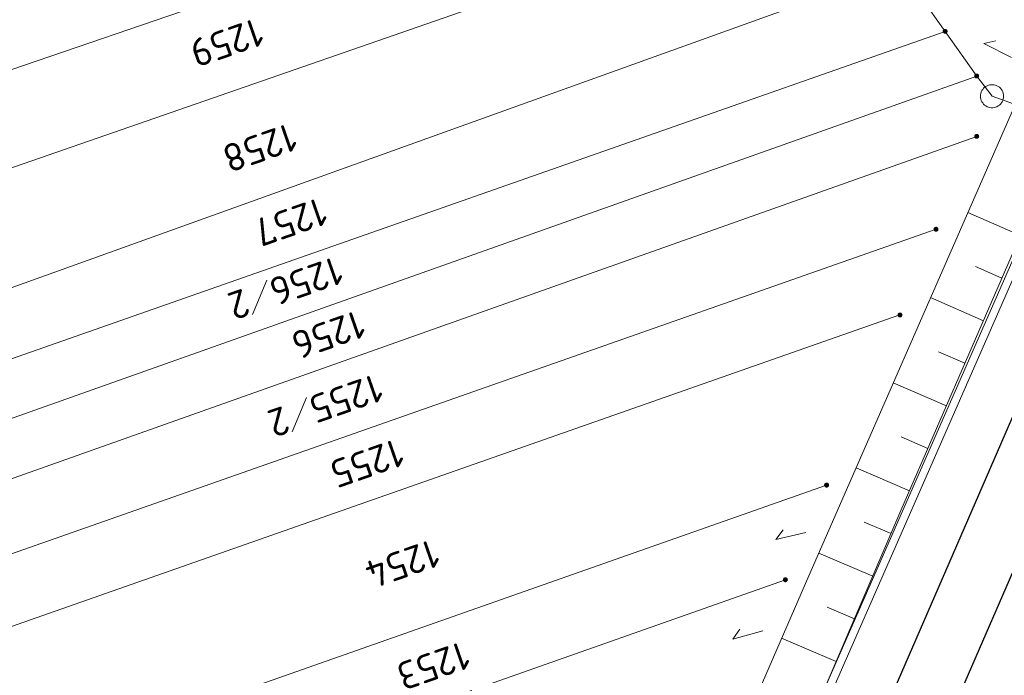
# Model space of a CAD drawing. Header units: metres. Extents: x 3425540 to 3446143, y 5432760 to 5444637.
# Tile 483 of 656: x 3436801 to 3436865, y 5443573 to 5443616. Entities that reach past the tile are written whole.
import ezdxf
from ezdxf.enums import TextEntityAlignment as Align

# ---------------------------------------------------------------- set-up
doc = ezdxf.new("R2010")
doc.units = ezdxf.units.M
for name, color, linetype, lineweight in [('B_Bestand', 9, 'Continuous', 18), ('B_Böschung', 9, 'Continuous', 18), ('B_Flurgrenzen', 9, 'Continuous', 18), ('B_Gleisachse', 9, 'Continuous', 25), ('Bestand Kabeltröge', 9, 'Continuous', 18)]:
    doc.layers.add(name, color=color, linetype=linetype, lineweight=lineweight)
doc.styles.get("Standard").update_dxf_attribs({"font": 'isocpeur.ttf'})

msp = doc.modelspace()

# ---------------------------------------------------------------- linework, layer by layer
at = {"layer": 'B_Bestand'}
msp.add_lwpolyline([(3436864.292, 5443610.746), (3436877.045, 5443606.161), (3436884.523, 5443604.893)], dxfattribs=at)
at = {"layer": 'B_Böschung'}
for p, q in [((3436866.131, 5443601.741), (3436862.721, 5443603.225)), ((3436864.934, 5443598.99), (3436863.226, 5443599.733)), ((3436863.737, 5443596.239), (3436860.315, 5443597.728)), ((3436862.541, 5443593.488), (3436860.826, 5443594.234)), ((3436861.344, 5443590.737), (3436857.908, 5443592.232)), ((3436860.147, 5443587.987), (3436858.426, 5443588.735)), ((3436858.95, 5443585.236), (3436855.502, 5443586.736)), ((3436857.762, 5443582.481), (3436856.027, 5443583.226)), ((3436856.579, 5443579.724), (3436853.088, 5443581.222)), ((3436855.397, 5443576.967), (3436853.642, 5443577.718)), ((3436854.214, 5443574.209), (3436850.693, 5443575.719))]:
    msp.add_line(p, q, dxfattribs=at)
for points in [[(3436931.684, 5443762.966), (3436928.736, 5443756.646), (3436925.125, 5443750.009), (3436902.3, 5443695.275), (3436896.437, 5443680.455), (3436891.084, 5443668.232), (3436884.05, 5443652.012), (3436873.885, 5443628.512), (3436868.103, 5443615.518), (3436852.44, 5443579.741), (3436830.428, 5443529.058), (3436813.795, 5443490.716), (3436797.724, 5443453.659), (3436793.428, 5443443.993), (3436794.196, 5443441.892), (3436795.595, 5443439.787)], [(3436935.672, 5443761.24), (3436927.702, 5443743.389), (3436918.57, 5443722.13), (3436905.251, 5443691.549), (3436885.545, 5443646.397), (3436869.929, 5443610.473), (3436858.403, 5443583.977), (3436844.087, 5443550.595), (3436830.71, 5443519.758), (3436813.203, 5443480.002), (3436795.595, 5443439.787)]]:
    msp.add_lwpolyline(points, dxfattribs=at)
at = {"layer": 'B_Flurgrenzen'}
for p, q in [((3436794.309, 5443610.215), (3436853.991, 5443630.609)), ((3436855.161, 5443624.937), (3436790.442, 5443602.481)), ((3436786.265, 5443593.122), (3436858.37, 5443619.02)), ((3436861.258, 5443614.937), (3436858.37, 5443619.02)), ((3436861.258, 5443614.937), (3436783.79, 5443587.786)), ((3436863.299, 5443612.048), (3436861.258, 5443614.937)), ((3436782.862, 5443583.532), (3436863.299, 5443612.048)), ((3436864.292, 5443610.746), (3436863.299, 5443612.048)), ((3436780.647, 5443578.849), (3436863.303, 5443608.149)), ((3436778.496, 5443573.323), (3436860.672, 5443602.148)), ((3436817.41, 5443598.868), (3436816.488, 5443596.643)), ((3436776.261, 5443567.839), (3436858.341, 5443596.608)), ((3436819.983, 5443591.278), (3436819.061, 5443589.052)), ((3436771.888, 5443556.901), (3436853.597, 5443585.614)), ((3436769.231, 5443550.742), (3436850.936, 5443579.497))]:
    msp.add_line(p, q, dxfattribs=at)
for points in [[(3436861.383, 5443614.937), (3436861.382, 5443614.953), (3436861.379, 5443614.968), (3436861.374, 5443614.983), (3436861.367, 5443614.997), (3436861.359, 5443615.011), (3436861.35, 5443615.023), (3436861.338, 5443615.033), (3436861.325, 5443615.042), (3436861.311, 5443615.05), (3436861.296, 5443615.056), (3436861.282, 5443615.06), (3436861.266, 5443615.062), (3436861.25, 5443615.062), (3436861.234, 5443615.06), (3436861.22, 5443615.056), (3436861.205, 5443615.05), (3436861.191, 5443615.042), (3436861.178, 5443615.033), (3436861.166, 5443615.023), (3436861.157, 5443615.011), (3436861.149, 5443614.997), (3436861.142, 5443614.983), (3436861.137, 5443614.968), (3436861.134, 5443614.953), (3436861.133, 5443614.937), (3436861.134, 5443614.921), (3436861.137, 5443614.906), (3436861.142, 5443614.891), (3436861.149, 5443614.877), (3436861.157, 5443614.863), (3436861.166, 5443614.851), (3436861.178, 5443614.841), (3436861.191, 5443614.832), (3436861.205, 5443614.824), (3436861.22, 5443614.818), (3436861.234, 5443614.814), (3436861.25, 5443614.812), (3436861.266, 5443614.812), (3436861.282, 5443614.814), (3436861.296, 5443614.818), (3436861.311, 5443614.824), (3436861.325, 5443614.832), (3436861.338, 5443614.841), (3436861.35, 5443614.851), (3436861.359, 5443614.863), (3436861.367, 5443614.877), (3436861.374, 5443614.891), (3436861.379, 5443614.906), (3436861.382, 5443614.921), (3436861.383, 5443614.937)], [(3436861.358, 5443614.937), (3436861.357, 5443614.951), (3436861.354, 5443614.965), (3436861.35, 5443614.977), (3436861.344, 5443614.99), (3436861.335, 5443615.002), (3436861.325, 5443615.012), (3436861.314, 5443615.021), (3436861.302, 5443615.028), (3436861.289, 5443615.032), (3436861.276, 5443615.035), (3436861.262, 5443615.037), (3436861.247, 5443615.036), (3436861.233, 5443615.034), (3436861.221, 5443615.031), (3436861.208, 5443615.024), (3436861.196, 5443615.016), (3436861.186, 5443615.007), (3436861.176, 5443614.996), (3436861.169, 5443614.984), (3436861.164, 5443614.971), (3436861.16, 5443614.958), (3436861.158, 5443614.944), (3436861.158, 5443614.93), (3436861.16, 5443614.916), (3436861.164, 5443614.903), (3436861.169, 5443614.89), (3436861.176, 5443614.878), (3436861.186, 5443614.867), (3436861.196, 5443614.858), (3436861.208, 5443614.85), (3436861.221, 5443614.843), (3436861.233, 5443614.84), (3436861.247, 5443614.838), (3436861.262, 5443614.837), (3436861.276, 5443614.839), (3436861.289, 5443614.842), (3436861.302, 5443614.846), (3436861.314, 5443614.853), (3436861.325, 5443614.862), (3436861.335, 5443614.872), (3436861.344, 5443614.884), (3436861.35, 5443614.897), (3436861.354, 5443614.909), (3436861.357, 5443614.923), (3436861.358, 5443614.937)], [(3436861.334, 5443614.937), (3436861.333, 5443614.949), (3436861.33, 5443614.961), (3436861.325, 5443614.972), (3436861.319, 5443614.982), (3436861.31, 5443614.992), (3436861.301, 5443614.999), (3436861.29, 5443615.006), (3436861.279, 5443615.01), (3436861.267, 5443615.012), (3436861.255, 5443615.013), (3436861.243, 5443615.011), (3436861.231, 5443615.008), (3436861.221, 5443615.003), (3436861.21, 5443614.996), (3436861.201, 5443614.987), (3436861.194, 5443614.977), (3436861.188, 5443614.967), (3436861.184, 5443614.955), (3436861.182, 5443614.943), (3436861.182, 5443614.931), (3436861.184, 5443614.919), (3436861.188, 5443614.907), (3436861.194, 5443614.897), (3436861.201, 5443614.887), (3436861.21, 5443614.878), (3436861.22, 5443614.871), (3436861.231, 5443614.866), (3436861.243, 5443614.863), (3436861.255, 5443614.861), (3436861.267, 5443614.862), (3436861.279, 5443614.864), (3436861.29, 5443614.868), (3436861.301, 5443614.875), (3436861.31, 5443614.882), (3436861.319, 5443614.892), (3436861.325, 5443614.902), (3436861.33, 5443614.913), (3436861.333, 5443614.925), (3436861.334, 5443614.937)], [(3436861.309, 5443614.937), (3436861.308, 5443614.947), (3436861.305, 5443614.957), (3436861.3, 5443614.966), (3436861.294, 5443614.973), (3436861.287, 5443614.979), (3436861.278, 5443614.984), (3436861.268, 5443614.987), (3436861.258, 5443614.988), (3436861.248, 5443614.987), (3436861.238, 5443614.984), (3436861.229, 5443614.979), (3436861.222, 5443614.973), (3436861.216, 5443614.966), (3436861.211, 5443614.957), (3436861.208, 5443614.947), (3436861.207, 5443614.937), (3436861.208, 5443614.927), (3436861.211, 5443614.917), (3436861.216, 5443614.908), (3436861.222, 5443614.901), (3436861.229, 5443614.895), (3436861.238, 5443614.89), (3436861.248, 5443614.887), (3436861.258, 5443614.886), (3436861.268, 5443614.887), (3436861.278, 5443614.89), (3436861.287, 5443614.895), (3436861.294, 5443614.901), (3436861.3, 5443614.908), (3436861.305, 5443614.917), (3436861.308, 5443614.927), (3436861.309, 5443614.937)], [(3436861.285, 5443614.937), (3436861.284, 5443614.944), (3436861.281, 5443614.951), (3436861.276, 5443614.957), (3436861.27, 5443614.961), (3436861.263, 5443614.963), (3436861.256, 5443614.964), (3436861.249, 5443614.962), (3436861.242, 5443614.959), (3436861.237, 5443614.954), (3436861.233, 5443614.948), (3436861.231, 5443614.941), (3436861.231, 5443614.933), (3436861.233, 5443614.926), (3436861.237, 5443614.92), (3436861.242, 5443614.915), (3436861.249, 5443614.912), (3436861.256, 5443614.91), (3436861.263, 5443614.911), (3436861.27, 5443614.913), (3436861.276, 5443614.917), (3436861.281, 5443614.923), (3436861.284, 5443614.93), (3436861.285, 5443614.937)], [(3436865.548, 5443613.239), (3436863.767, 5443614.145), (3436864.528, 5443614.323)], [(3436863.424, 5443612.048), (3436863.423, 5443612.064), (3436863.42, 5443612.079), (3436863.415, 5443612.094), (3436863.408, 5443612.108), (3436863.4, 5443612.122), (3436863.391, 5443612.134), (3436863.379, 5443612.144), (3436863.366, 5443612.153), (3436863.352, 5443612.161), (3436863.337, 5443612.167), (3436863.323, 5443612.171), (3436863.307, 5443612.173), (3436863.291, 5443612.173), (3436863.275, 5443612.171), (3436863.261, 5443612.167), (3436863.246, 5443612.161), (3436863.232, 5443612.153), (3436863.219, 5443612.144), (3436863.207, 5443612.134), (3436863.198, 5443612.122), (3436863.19, 5443612.108), (3436863.183, 5443612.094), (3436863.178, 5443612.079), (3436863.175, 5443612.064), (3436863.174, 5443612.048), (3436863.175, 5443612.032), (3436863.178, 5443612.017), (3436863.183, 5443612.002), (3436863.19, 5443611.988), (3436863.198, 5443611.974), (3436863.207, 5443611.962), (3436863.219, 5443611.952), (3436863.232, 5443611.943), (3436863.246, 5443611.935), (3436863.261, 5443611.929), (3436863.275, 5443611.925), (3436863.291, 5443611.923), (3436863.307, 5443611.923), (3436863.323, 5443611.925), (3436863.337, 5443611.929), (3436863.352, 5443611.935), (3436863.366, 5443611.943), (3436863.379, 5443611.952), (3436863.391, 5443611.962), (3436863.4, 5443611.974), (3436863.408, 5443611.988), (3436863.415, 5443612.002), (3436863.42, 5443612.017), (3436863.423, 5443612.032), (3436863.424, 5443612.048)], [(3436863.399, 5443612.048), (3436863.398, 5443612.062), (3436863.395, 5443612.076), (3436863.391, 5443612.088), (3436863.385, 5443612.101), (3436863.376, 5443612.113), (3436863.366, 5443612.123), (3436863.355, 5443612.132), (3436863.343, 5443612.139), (3436863.33, 5443612.143), (3436863.317, 5443612.146), (3436863.303, 5443612.148), (3436863.288, 5443612.147), (3436863.274, 5443612.145), (3436863.262, 5443612.142), (3436863.249, 5443612.135), (3436863.237, 5443612.127), (3436863.227, 5443612.118), (3436863.217, 5443612.107), (3436863.21, 5443612.095), (3436863.205, 5443612.082), (3436863.201, 5443612.069), (3436863.199, 5443612.055), (3436863.199, 5443612.041), (3436863.201, 5443612.027), (3436863.205, 5443612.014), (3436863.21, 5443612.001), (3436863.217, 5443611.989), (3436863.227, 5443611.978), (3436863.237, 5443611.969), (3436863.249, 5443611.961), (3436863.262, 5443611.954), (3436863.274, 5443611.951), (3436863.288, 5443611.949), (3436863.303, 5443611.948), (3436863.317, 5443611.95), (3436863.33, 5443611.953), (3436863.343, 5443611.957), (3436863.355, 5443611.964), (3436863.366, 5443611.973), (3436863.376, 5443611.983), (3436863.385, 5443611.995), (3436863.391, 5443612.008), (3436863.395, 5443612.02), (3436863.398, 5443612.034), (3436863.399, 5443612.048)], [(3436863.375, 5443612.048), (3436863.374, 5443612.06), (3436863.371, 5443612.072), (3436863.366, 5443612.083), (3436863.36, 5443612.093), (3436863.351, 5443612.103), (3436863.342, 5443612.11), (3436863.331, 5443612.117), (3436863.32, 5443612.121), (3436863.308, 5443612.123), (3436863.296, 5443612.124), (3436863.284, 5443612.122), (3436863.272, 5443612.119), (3436863.262, 5443612.114), (3436863.251, 5443612.107), (3436863.242, 5443612.098), (3436863.235, 5443612.088), (3436863.229, 5443612.078), (3436863.225, 5443612.066), (3436863.223, 5443612.054), (3436863.223, 5443612.042), (3436863.225, 5443612.03), (3436863.229, 5443612.018), (3436863.235, 5443612.008), (3436863.242, 5443611.998), (3436863.251, 5443611.989), (3436863.261, 5443611.982), (3436863.272, 5443611.977), (3436863.284, 5443611.974), (3436863.296, 5443611.972), (3436863.308, 5443611.973), (3436863.32, 5443611.975), (3436863.331, 5443611.979), (3436863.342, 5443611.986), (3436863.351, 5443611.993), (3436863.36, 5443612.003), (3436863.366, 5443612.013), (3436863.371, 5443612.024), (3436863.374, 5443612.036), (3436863.375, 5443612.048)], [(3436863.35, 5443612.048), (3436863.349, 5443612.058), (3436863.346, 5443612.068), (3436863.341, 5443612.077), (3436863.335, 5443612.084), (3436863.328, 5443612.09), (3436863.319, 5443612.095), (3436863.309, 5443612.098), (3436863.299, 5443612.099), (3436863.289, 5443612.098), (3436863.279, 5443612.095), (3436863.27, 5443612.09), (3436863.263, 5443612.084), (3436863.257, 5443612.077), (3436863.252, 5443612.068), (3436863.249, 5443612.058), (3436863.248, 5443612.048), (3436863.249, 5443612.038), (3436863.252, 5443612.028), (3436863.257, 5443612.019), (3436863.263, 5443612.012), (3436863.27, 5443612.006), (3436863.279, 5443612.001), (3436863.289, 5443611.998), (3436863.299, 5443611.997), (3436863.309, 5443611.998), (3436863.319, 5443612.001), (3436863.328, 5443612.006), (3436863.335, 5443612.012), (3436863.341, 5443612.019), (3436863.346, 5443612.028), (3436863.349, 5443612.038), (3436863.35, 5443612.048)], [(3436863.326, 5443612.048), (3436863.325, 5443612.055), (3436863.322, 5443612.062), (3436863.317, 5443612.068), (3436863.311, 5443612.072), (3436863.304, 5443612.074), (3436863.297, 5443612.075), (3436863.29, 5443612.073), (3436863.283, 5443612.07), (3436863.278, 5443612.065), (3436863.274, 5443612.059), (3436863.272, 5443612.052), (3436863.272, 5443612.044), (3436863.274, 5443612.037), (3436863.278, 5443612.031), (3436863.283, 5443612.026), (3436863.29, 5443612.023), (3436863.297, 5443612.021), (3436863.304, 5443612.022), (3436863.311, 5443612.024), (3436863.317, 5443612.028), (3436863.322, 5443612.034), (3436863.325, 5443612.041), (3436863.326, 5443612.048)], [(3436865.042, 5443610.746), (3436865.036, 5443610.84), (3436865.018, 5443610.929), (3436864.989, 5443611.024), (3436864.948, 5443611.106), (3436864.894, 5443611.183), (3436864.835, 5443611.26), (3436864.77, 5443611.325), (3436864.694, 5443611.378), (3436864.611, 5443611.425), (3436864.522, 5443611.455), (3436864.434, 5443611.478), (3436864.339, 5443611.49), (3436864.245, 5443611.49), (3436864.15, 5443611.478), (3436864.062, 5443611.455), (3436863.973, 5443611.425), (3436863.89, 5443611.378), (3436863.814, 5443611.325), (3436863.749, 5443611.26), (3436863.69, 5443611.183), (3436863.636, 5443611.106), (3436863.595, 5443611.024), (3436863.566, 5443610.929), (3436863.548, 5443610.84), (3436863.542, 5443610.746), (3436863.548, 5443610.652), (3436863.566, 5443610.563), (3436863.595, 5443610.468), (3436863.636, 5443610.386), (3436863.69, 5443610.309), (3436863.749, 5443610.232), (3436863.814, 5443610.167), (3436863.89, 5443610.114), (3436863.973, 5443610.067), (3436864.062, 5443610.037), (3436864.15, 5443610.014), (3436864.245, 5443610.002), (3436864.339, 5443610.002), (3436864.434, 5443610.014), (3436864.522, 5443610.037), (3436864.611, 5443610.067), (3436864.694, 5443610.114), (3436864.77, 5443610.167), (3436864.835, 5443610.232), (3436864.894, 5443610.309), (3436864.948, 5443610.386), (3436864.989, 5443610.468), (3436865.018, 5443610.563), (3436865.036, 5443610.652), (3436865.042, 5443610.746)], [(3436863.428, 5443608.149), (3436863.427, 5443608.165), (3436863.424, 5443608.18), (3436863.419, 5443608.195), (3436863.412, 5443608.209), (3436863.404, 5443608.223), (3436863.395, 5443608.235), (3436863.383, 5443608.245), (3436863.37, 5443608.254), (3436863.356, 5443608.262), (3436863.341, 5443608.268), (3436863.327, 5443608.272), (3436863.311, 5443608.274), (3436863.295, 5443608.274), (3436863.279, 5443608.272), (3436863.265, 5443608.268), (3436863.25, 5443608.262), (3436863.236, 5443608.254), (3436863.223, 5443608.245), (3436863.211, 5443608.235), (3436863.202, 5443608.223), (3436863.194, 5443608.209), (3436863.187, 5443608.195), (3436863.182, 5443608.18), (3436863.179, 5443608.165), (3436863.178, 5443608.149), (3436863.179, 5443608.133), (3436863.182, 5443608.118), (3436863.187, 5443608.103), (3436863.194, 5443608.089), (3436863.202, 5443608.075), (3436863.211, 5443608.063), (3436863.223, 5443608.053), (3436863.236, 5443608.044), (3436863.25, 5443608.036), (3436863.265, 5443608.03), (3436863.279, 5443608.026), (3436863.295, 5443608.024), (3436863.311, 5443608.024), (3436863.327, 5443608.026), (3436863.341, 5443608.03), (3436863.356, 5443608.036), (3436863.37, 5443608.044), (3436863.383, 5443608.053), (3436863.395, 5443608.063), (3436863.404, 5443608.075), (3436863.412, 5443608.089), (3436863.419, 5443608.103), (3436863.424, 5443608.118), (3436863.427, 5443608.133), (3436863.428, 5443608.149)], [(3436863.403, 5443608.149), (3436863.402, 5443608.163), (3436863.399, 5443608.177), (3436863.395, 5443608.189), (3436863.389, 5443608.202), (3436863.38, 5443608.214), (3436863.37, 5443608.224), (3436863.359, 5443608.233), (3436863.347, 5443608.24), (3436863.334, 5443608.244), (3436863.321, 5443608.247), (3436863.307, 5443608.249), (3436863.292, 5443608.248), (3436863.278, 5443608.246), (3436863.266, 5443608.243), (3436863.253, 5443608.236), (3436863.241, 5443608.228), (3436863.231, 5443608.219), (3436863.221, 5443608.208), (3436863.214, 5443608.196), (3436863.209, 5443608.183), (3436863.205, 5443608.17), (3436863.203, 5443608.156), (3436863.203, 5443608.142), (3436863.205, 5443608.128), (3436863.209, 5443608.115), (3436863.214, 5443608.102), (3436863.221, 5443608.09), (3436863.231, 5443608.079), (3436863.241, 5443608.07), (3436863.253, 5443608.062), (3436863.266, 5443608.055), (3436863.278, 5443608.052), (3436863.292, 5443608.05), (3436863.307, 5443608.049), (3436863.321, 5443608.051), (3436863.334, 5443608.054), (3436863.347, 5443608.058), (3436863.359, 5443608.065), (3436863.37, 5443608.074), (3436863.38, 5443608.084), (3436863.389, 5443608.096), (3436863.395, 5443608.109), (3436863.399, 5443608.121), (3436863.402, 5443608.135), (3436863.403, 5443608.149)], [(3436863.379, 5443608.149), (3436863.378, 5443608.161), (3436863.375, 5443608.173), (3436863.37, 5443608.184), (3436863.364, 5443608.194), (3436863.355, 5443608.204), (3436863.346, 5443608.211), (3436863.335, 5443608.218), (3436863.324, 5443608.222), (3436863.312, 5443608.224), (3436863.3, 5443608.225), (3436863.288, 5443608.223), (3436863.276, 5443608.22), (3436863.266, 5443608.215), (3436863.255, 5443608.208), (3436863.246, 5443608.199), (3436863.239, 5443608.189), (3436863.233, 5443608.179), (3436863.229, 5443608.167), (3436863.227, 5443608.155), (3436863.227, 5443608.143), (3436863.229, 5443608.131), (3436863.233, 5443608.119), (3436863.239, 5443608.109), (3436863.246, 5443608.099), (3436863.255, 5443608.09), (3436863.265, 5443608.083), (3436863.276, 5443608.078), (3436863.288, 5443608.075), (3436863.3, 5443608.073), (3436863.312, 5443608.074), (3436863.324, 5443608.076), (3436863.335, 5443608.08), (3436863.346, 5443608.087), (3436863.355, 5443608.094), (3436863.364, 5443608.104), (3436863.37, 5443608.114), (3436863.375, 5443608.125), (3436863.378, 5443608.137), (3436863.379, 5443608.149)], [(3436863.354, 5443608.149), (3436863.353, 5443608.159), (3436863.35, 5443608.169), (3436863.345, 5443608.178), (3436863.339, 5443608.185), (3436863.332, 5443608.191), (3436863.323, 5443608.196), (3436863.313, 5443608.199), (3436863.303, 5443608.2), (3436863.293, 5443608.199), (3436863.283, 5443608.196), (3436863.274, 5443608.191), (3436863.267, 5443608.185), (3436863.261, 5443608.178), (3436863.256, 5443608.169), (3436863.253, 5443608.159), (3436863.252, 5443608.149), (3436863.253, 5443608.139), (3436863.256, 5443608.129), (3436863.261, 5443608.12), (3436863.267, 5443608.113), (3436863.274, 5443608.107), (3436863.283, 5443608.102), (3436863.293, 5443608.099), (3436863.303, 5443608.098), (3436863.313, 5443608.099), (3436863.323, 5443608.102), (3436863.332, 5443608.107), (3436863.339, 5443608.113), (3436863.345, 5443608.12), (3436863.35, 5443608.129), (3436863.353, 5443608.139), (3436863.354, 5443608.149)], [(3436863.33, 5443608.149), (3436863.329, 5443608.156), (3436863.326, 5443608.163), (3436863.321, 5443608.169), (3436863.315, 5443608.173), (3436863.308, 5443608.175), (3436863.301, 5443608.176), (3436863.294, 5443608.174), (3436863.287, 5443608.171), (3436863.282, 5443608.166), (3436863.278, 5443608.16), (3436863.276, 5443608.153), (3436863.276, 5443608.145), (3436863.278, 5443608.138), (3436863.282, 5443608.132), (3436863.287, 5443608.127), (3436863.294, 5443608.124), (3436863.301, 5443608.122), (3436863.308, 5443608.123), (3436863.315, 5443608.125), (3436863.321, 5443608.129), (3436863.326, 5443608.135), (3436863.329, 5443608.142), (3436863.33, 5443608.149)], [(3436860.797, 5443602.148), (3436860.796, 5443602.164), (3436860.793, 5443602.179), (3436860.788, 5443602.194), (3436860.781, 5443602.208), (3436860.773, 5443602.222), (3436860.764, 5443602.234), (3436860.752, 5443602.244), (3436860.739, 5443602.253), (3436860.725, 5443602.261), (3436860.71, 5443602.267), (3436860.696, 5443602.271), (3436860.68, 5443602.273), (3436860.664, 5443602.273), (3436860.648, 5443602.271), (3436860.634, 5443602.267), (3436860.619, 5443602.261), (3436860.605, 5443602.253), (3436860.592, 5443602.244), (3436860.58, 5443602.234), (3436860.571, 5443602.222), (3436860.563, 5443602.208), (3436860.556, 5443602.194), (3436860.551, 5443602.179), (3436860.548, 5443602.164), (3436860.547, 5443602.148), (3436860.548, 5443602.132), (3436860.551, 5443602.117), (3436860.556, 5443602.102), (3436860.563, 5443602.088), (3436860.571, 5443602.074), (3436860.58, 5443602.062), (3436860.592, 5443602.052), (3436860.605, 5443602.043), (3436860.619, 5443602.035), (3436860.634, 5443602.029), (3436860.648, 5443602.025), (3436860.664, 5443602.023), (3436860.68, 5443602.023), (3436860.696, 5443602.025), (3436860.71, 5443602.029), (3436860.725, 5443602.035), (3436860.739, 5443602.043), (3436860.752, 5443602.052), (3436860.764, 5443602.062), (3436860.773, 5443602.074), (3436860.781, 5443602.088), (3436860.788, 5443602.102), (3436860.793, 5443602.117), (3436860.796, 5443602.132), (3436860.797, 5443602.148)], [(3436860.772, 5443602.148), (3436860.771, 5443602.162), (3436860.768, 5443602.176), (3436860.764, 5443602.188), (3436860.758, 5443602.201), (3436860.749, 5443602.213), (3436860.739, 5443602.223), (3436860.728, 5443602.232), (3436860.716, 5443602.239), (3436860.703, 5443602.243), (3436860.69, 5443602.246), (3436860.676, 5443602.248), (3436860.661, 5443602.247), (3436860.647, 5443602.245), (3436860.635, 5443602.242), (3436860.622, 5443602.235), (3436860.61, 5443602.227), (3436860.6, 5443602.218), (3436860.59, 5443602.207), (3436860.583, 5443602.195), (3436860.578, 5443602.182), (3436860.574, 5443602.169), (3436860.572, 5443602.155), (3436860.572, 5443602.141), (3436860.574, 5443602.127), (3436860.578, 5443602.114), (3436860.583, 5443602.101), (3436860.59, 5443602.089), (3436860.6, 5443602.078), (3436860.61, 5443602.069), (3436860.622, 5443602.061), (3436860.635, 5443602.054), (3436860.647, 5443602.051), (3436860.661, 5443602.049), (3436860.676, 5443602.048), (3436860.69, 5443602.05), (3436860.703, 5443602.053), (3436860.716, 5443602.057), (3436860.728, 5443602.064), (3436860.739, 5443602.073), (3436860.749, 5443602.083), (3436860.758, 5443602.095), (3436860.764, 5443602.108), (3436860.768, 5443602.12), (3436860.771, 5443602.134), (3436860.772, 5443602.148)], [(3436860.748, 5443602.148), (3436860.747, 5443602.16), (3436860.744, 5443602.172), (3436860.739, 5443602.183), (3436860.733, 5443602.193), (3436860.724, 5443602.203), (3436860.715, 5443602.21), (3436860.704, 5443602.217), (3436860.693, 5443602.221), (3436860.681, 5443602.223), (3436860.669, 5443602.224), (3436860.657, 5443602.222), (3436860.645, 5443602.219), (3436860.635, 5443602.214), (3436860.624, 5443602.207), (3436860.615, 5443602.198), (3436860.608, 5443602.188), (3436860.602, 5443602.178), (3436860.598, 5443602.166), (3436860.596, 5443602.154), (3436860.596, 5443602.142), (3436860.598, 5443602.13), (3436860.602, 5443602.118), (3436860.608, 5443602.108), (3436860.615, 5443602.098), (3436860.624, 5443602.089), (3436860.634, 5443602.082), (3436860.645, 5443602.077), (3436860.657, 5443602.074), (3436860.669, 5443602.072), (3436860.681, 5443602.073), (3436860.693, 5443602.075), (3436860.704, 5443602.079), (3436860.715, 5443602.086), (3436860.724, 5443602.093), (3436860.733, 5443602.103), (3436860.739, 5443602.113), (3436860.744, 5443602.124), (3436860.747, 5443602.136), (3436860.748, 5443602.148)], [(3436860.723, 5443602.148), (3436860.722, 5443602.158), (3436860.719, 5443602.168), (3436860.714, 5443602.177), (3436860.708, 5443602.184), (3436860.701, 5443602.19), (3436860.692, 5443602.195), (3436860.682, 5443602.198), (3436860.672, 5443602.199), (3436860.662, 5443602.198), (3436860.652, 5443602.195), (3436860.643, 5443602.19), (3436860.636, 5443602.184), (3436860.63, 5443602.177), (3436860.625, 5443602.168), (3436860.622, 5443602.158), (3436860.621, 5443602.148), (3436860.622, 5443602.138), (3436860.625, 5443602.128), (3436860.63, 5443602.119), (3436860.636, 5443602.112), (3436860.643, 5443602.106), (3436860.652, 5443602.101), (3436860.662, 5443602.098), (3436860.672, 5443602.097), (3436860.682, 5443602.098), (3436860.692, 5443602.101), (3436860.701, 5443602.106), (3436860.708, 5443602.112), (3436860.714, 5443602.119), (3436860.719, 5443602.128), (3436860.722, 5443602.138), (3436860.723, 5443602.148)], [(3436860.699, 5443602.148), (3436860.698, 5443602.155), (3436860.695, 5443602.162), (3436860.69, 5443602.168), (3436860.684, 5443602.172), (3436860.677, 5443602.174), (3436860.67, 5443602.175), (3436860.663, 5443602.173), (3436860.656, 5443602.17), (3436860.651, 5443602.165), (3436860.647, 5443602.159), (3436860.645, 5443602.152), (3436860.645, 5443602.144), (3436860.647, 5443602.137), (3436860.651, 5443602.131), (3436860.656, 5443602.126), (3436860.663, 5443602.123), (3436860.67, 5443602.121), (3436860.677, 5443602.122), (3436860.684, 5443602.124), (3436860.69, 5443602.128), (3436860.695, 5443602.134), (3436860.698, 5443602.141), (3436860.699, 5443602.148)], [(3436858.466, 5443596.608), (3436858.465, 5443596.624), (3436858.462, 5443596.639), (3436858.457, 5443596.654), (3436858.45, 5443596.668), (3436858.442, 5443596.682), (3436858.433, 5443596.694), (3436858.421, 5443596.704), (3436858.408, 5443596.713), (3436858.394, 5443596.721), (3436858.379, 5443596.727), (3436858.365, 5443596.731), (3436858.349, 5443596.733), (3436858.333, 5443596.733), (3436858.317, 5443596.731), (3436858.303, 5443596.727), (3436858.288, 5443596.721), (3436858.274, 5443596.713), (3436858.261, 5443596.704), (3436858.249, 5443596.694), (3436858.24, 5443596.682), (3436858.232, 5443596.668), (3436858.225, 5443596.654), (3436858.22, 5443596.639), (3436858.217, 5443596.624), (3436858.216, 5443596.608), (3436858.217, 5443596.592), (3436858.22, 5443596.577), (3436858.225, 5443596.562), (3436858.232, 5443596.548), (3436858.24, 5443596.534), (3436858.249, 5443596.522), (3436858.261, 5443596.512), (3436858.274, 5443596.503), (3436858.288, 5443596.495), (3436858.303, 5443596.489), (3436858.317, 5443596.485), (3436858.333, 5443596.483), (3436858.349, 5443596.483), (3436858.365, 5443596.485), (3436858.379, 5443596.489), (3436858.394, 5443596.495), (3436858.408, 5443596.503), (3436858.421, 5443596.512), (3436858.433, 5443596.522), (3436858.442, 5443596.534), (3436858.45, 5443596.548), (3436858.457, 5443596.562), (3436858.462, 5443596.577), (3436858.465, 5443596.592), (3436858.466, 5443596.608)], [(3436858.441, 5443596.608), (3436858.44, 5443596.622), (3436858.437, 5443596.636), (3436858.433, 5443596.648), (3436858.427, 5443596.661), (3436858.418, 5443596.673), (3436858.408, 5443596.683), (3436858.397, 5443596.692), (3436858.385, 5443596.699), (3436858.372, 5443596.703), (3436858.359, 5443596.706), (3436858.345, 5443596.708), (3436858.33, 5443596.707), (3436858.316, 5443596.705), (3436858.304, 5443596.702), (3436858.291, 5443596.695), (3436858.279, 5443596.687), (3436858.269, 5443596.678), (3436858.259, 5443596.667), (3436858.252, 5443596.655), (3436858.247, 5443596.642), (3436858.243, 5443596.629), (3436858.241, 5443596.615), (3436858.241, 5443596.601), (3436858.243, 5443596.587), (3436858.247, 5443596.574), (3436858.252, 5443596.561), (3436858.259, 5443596.549), (3436858.269, 5443596.538), (3436858.279, 5443596.529), (3436858.291, 5443596.521), (3436858.304, 5443596.514), (3436858.316, 5443596.511), (3436858.33, 5443596.509), (3436858.345, 5443596.508), (3436858.359, 5443596.51), (3436858.372, 5443596.513), (3436858.385, 5443596.517), (3436858.397, 5443596.524), (3436858.408, 5443596.533), (3436858.418, 5443596.543), (3436858.427, 5443596.555), (3436858.433, 5443596.568), (3436858.437, 5443596.58), (3436858.44, 5443596.594), (3436858.441, 5443596.608)], [(3436858.417, 5443596.608), (3436858.416, 5443596.62), (3436858.413, 5443596.632), (3436858.408, 5443596.643), (3436858.402, 5443596.653), (3436858.393, 5443596.663), (3436858.384, 5443596.67), (3436858.373, 5443596.677), (3436858.362, 5443596.681), (3436858.35, 5443596.683), (3436858.338, 5443596.684), (3436858.326, 5443596.682), (3436858.314, 5443596.679), (3436858.304, 5443596.674), (3436858.293, 5443596.667), (3436858.284, 5443596.658), (3436858.277, 5443596.648), (3436858.271, 5443596.638), (3436858.267, 5443596.626), (3436858.265, 5443596.614), (3436858.265, 5443596.602), (3436858.267, 5443596.59), (3436858.271, 5443596.578), (3436858.277, 5443596.568), (3436858.284, 5443596.558), (3436858.293, 5443596.549), (3436858.303, 5443596.542), (3436858.314, 5443596.537), (3436858.326, 5443596.534), (3436858.338, 5443596.532), (3436858.35, 5443596.533), (3436858.362, 5443596.535), (3436858.373, 5443596.539), (3436858.384, 5443596.546), (3436858.393, 5443596.553), (3436858.402, 5443596.563), (3436858.408, 5443596.573), (3436858.413, 5443596.584), (3436858.416, 5443596.596), (3436858.417, 5443596.608)], [(3436858.392, 5443596.608), (3436858.391, 5443596.618), (3436858.388, 5443596.628), (3436858.383, 5443596.637), (3436858.377, 5443596.644), (3436858.37, 5443596.65), (3436858.361, 5443596.655), (3436858.351, 5443596.658), (3436858.341, 5443596.659), (3436858.331, 5443596.658), (3436858.321, 5443596.655), (3436858.312, 5443596.65), (3436858.305, 5443596.644), (3436858.299, 5443596.637), (3436858.294, 5443596.628), (3436858.291, 5443596.618), (3436858.29, 5443596.608), (3436858.291, 5443596.598), (3436858.294, 5443596.588), (3436858.299, 5443596.579), (3436858.305, 5443596.572), (3436858.312, 5443596.566), (3436858.321, 5443596.561), (3436858.331, 5443596.558), (3436858.341, 5443596.557), (3436858.351, 5443596.558), (3436858.361, 5443596.561), (3436858.37, 5443596.566), (3436858.377, 5443596.572), (3436858.383, 5443596.579), (3436858.388, 5443596.588), (3436858.391, 5443596.598), (3436858.392, 5443596.608)], [(3436858.368, 5443596.608), (3436858.367, 5443596.615), (3436858.364, 5443596.622), (3436858.359, 5443596.628), (3436858.353, 5443596.632), (3436858.346, 5443596.634), (3436858.339, 5443596.635), (3436858.332, 5443596.633), (3436858.325, 5443596.63), (3436858.32, 5443596.625), (3436858.316, 5443596.619), (3436858.314, 5443596.612), (3436858.314, 5443596.604), (3436858.316, 5443596.597), (3436858.32, 5443596.591), (3436858.325, 5443596.586), (3436858.332, 5443596.583), (3436858.339, 5443596.581), (3436858.346, 5443596.582), (3436858.353, 5443596.584), (3436858.359, 5443596.588), (3436858.364, 5443596.594), (3436858.367, 5443596.601), (3436858.368, 5443596.608)], [(3436853.722, 5443585.614), (3436853.721, 5443585.63), (3436853.718, 5443585.645), (3436853.713, 5443585.66), (3436853.706, 5443585.674), (3436853.698, 5443585.688), (3436853.689, 5443585.7), (3436853.677, 5443585.71), (3436853.664, 5443585.719), (3436853.65, 5443585.727), (3436853.635, 5443585.733), (3436853.621, 5443585.737), (3436853.605, 5443585.739), (3436853.589, 5443585.739), (3436853.573, 5443585.737), (3436853.559, 5443585.733), (3436853.544, 5443585.727), (3436853.53, 5443585.719), (3436853.517, 5443585.71), (3436853.505, 5443585.7), (3436853.496, 5443585.688), (3436853.488, 5443585.674), (3436853.481, 5443585.66), (3436853.476, 5443585.645), (3436853.473, 5443585.63), (3436853.472, 5443585.614), (3436853.473, 5443585.598), (3436853.476, 5443585.583), (3436853.481, 5443585.568), (3436853.488, 5443585.554), (3436853.496, 5443585.54), (3436853.505, 5443585.528), (3436853.517, 5443585.518), (3436853.53, 5443585.509), (3436853.544, 5443585.501), (3436853.559, 5443585.495), (3436853.573, 5443585.491), (3436853.589, 5443585.489), (3436853.605, 5443585.489), (3436853.621, 5443585.491), (3436853.635, 5443585.495), (3436853.65, 5443585.501), (3436853.664, 5443585.509), (3436853.677, 5443585.518), (3436853.689, 5443585.528), (3436853.698, 5443585.54), (3436853.706, 5443585.554), (3436853.713, 5443585.568), (3436853.718, 5443585.583), (3436853.721, 5443585.598), (3436853.722, 5443585.614)], [(3436853.697, 5443585.614), (3436853.696, 5443585.628), (3436853.693, 5443585.642), (3436853.689, 5443585.654), (3436853.683, 5443585.667), (3436853.674, 5443585.679), (3436853.664, 5443585.689), (3436853.653, 5443585.698), (3436853.641, 5443585.705), (3436853.628, 5443585.709), (3436853.615, 5443585.712), (3436853.601, 5443585.714), (3436853.586, 5443585.713), (3436853.572, 5443585.711), (3436853.56, 5443585.708), (3436853.547, 5443585.701), (3436853.535, 5443585.693), (3436853.525, 5443585.684), (3436853.515, 5443585.673), (3436853.508, 5443585.661), (3436853.503, 5443585.648), (3436853.499, 5443585.635), (3436853.497, 5443585.621), (3436853.497, 5443585.607), (3436853.499, 5443585.593), (3436853.503, 5443585.58), (3436853.508, 5443585.567), (3436853.515, 5443585.555), (3436853.525, 5443585.544), (3436853.535, 5443585.535), (3436853.547, 5443585.527), (3436853.56, 5443585.52), (3436853.572, 5443585.517), (3436853.586, 5443585.515), (3436853.601, 5443585.514), (3436853.615, 5443585.516), (3436853.628, 5443585.519), (3436853.641, 5443585.523), (3436853.653, 5443585.53), (3436853.664, 5443585.539), (3436853.674, 5443585.549), (3436853.683, 5443585.561), (3436853.689, 5443585.574), (3436853.693, 5443585.586), (3436853.696, 5443585.6), (3436853.697, 5443585.614)], [(3436853.673, 5443585.614), (3436853.672, 5443585.626), (3436853.669, 5443585.638), (3436853.664, 5443585.649), (3436853.658, 5443585.659), (3436853.649, 5443585.669), (3436853.64, 5443585.676), (3436853.629, 5443585.683), (3436853.618, 5443585.687), (3436853.606, 5443585.689), (3436853.594, 5443585.69), (3436853.582, 5443585.688), (3436853.57, 5443585.685), (3436853.56, 5443585.68), (3436853.549, 5443585.673), (3436853.54, 5443585.664), (3436853.533, 5443585.654), (3436853.527, 5443585.644), (3436853.523, 5443585.632), (3436853.521, 5443585.62), (3436853.521, 5443585.608), (3436853.523, 5443585.596), (3436853.527, 5443585.584), (3436853.533, 5443585.574), (3436853.54, 5443585.564), (3436853.549, 5443585.555), (3436853.559, 5443585.548), (3436853.57, 5443585.543), (3436853.582, 5443585.54), (3436853.594, 5443585.538), (3436853.606, 5443585.539), (3436853.618, 5443585.541), (3436853.629, 5443585.545), (3436853.64, 5443585.552), (3436853.649, 5443585.559), (3436853.658, 5443585.569), (3436853.664, 5443585.579), (3436853.669, 5443585.59), (3436853.672, 5443585.602), (3436853.673, 5443585.614)], [(3436853.648, 5443585.614), (3436853.647, 5443585.624), (3436853.644, 5443585.634), (3436853.639, 5443585.643), (3436853.633, 5443585.65), (3436853.626, 5443585.656), (3436853.617, 5443585.661), (3436853.607, 5443585.664), (3436853.597, 5443585.665), (3436853.587, 5443585.664), (3436853.577, 5443585.661), (3436853.568, 5443585.656), (3436853.561, 5443585.65), (3436853.555, 5443585.643), (3436853.55, 5443585.634), (3436853.547, 5443585.624), (3436853.546, 5443585.614), (3436853.547, 5443585.604), (3436853.55, 5443585.594), (3436853.555, 5443585.585), (3436853.561, 5443585.578), (3436853.568, 5443585.572), (3436853.577, 5443585.567), (3436853.587, 5443585.564), (3436853.597, 5443585.563), (3436853.607, 5443585.564), (3436853.617, 5443585.567), (3436853.626, 5443585.572), (3436853.633, 5443585.578), (3436853.639, 5443585.585), (3436853.644, 5443585.594), (3436853.647, 5443585.604), (3436853.648, 5443585.614)], [(3436853.624, 5443585.614), (3436853.623, 5443585.621), (3436853.62, 5443585.628), (3436853.615, 5443585.634), (3436853.609, 5443585.638), (3436853.602, 5443585.64), (3436853.595, 5443585.641), (3436853.588, 5443585.639), (3436853.581, 5443585.636), (3436853.576, 5443585.631), (3436853.572, 5443585.625), (3436853.57, 5443585.618), (3436853.57, 5443585.61), (3436853.572, 5443585.603), (3436853.576, 5443585.597), (3436853.581, 5443585.592), (3436853.588, 5443585.589), (3436853.595, 5443585.587), (3436853.602, 5443585.588), (3436853.609, 5443585.59), (3436853.615, 5443585.594), (3436853.62, 5443585.6), (3436853.623, 5443585.607), (3436853.624, 5443585.614)], [(3436852.266, 5443582.557), (3436850.318, 5443582.106), (3436850.787, 5443582.732)], [(3436851.061, 5443579.497), (3436851.06, 5443579.513), (3436851.057, 5443579.528), (3436851.052, 5443579.543), (3436851.045, 5443579.557), (3436851.037, 5443579.571), (3436851.028, 5443579.583), (3436851.016, 5443579.593), (3436851.003, 5443579.602), (3436850.989, 5443579.61), (3436850.974, 5443579.616), (3436850.96, 5443579.62), (3436850.944, 5443579.622), (3436850.928, 5443579.622), (3436850.912, 5443579.62), (3436850.898, 5443579.616), (3436850.883, 5443579.61), (3436850.869, 5443579.602), (3436850.856, 5443579.593), (3436850.844, 5443579.583), (3436850.835, 5443579.571), (3436850.827, 5443579.557), (3436850.82, 5443579.543), (3436850.815, 5443579.528), (3436850.812, 5443579.513), (3436850.811, 5443579.497), (3436850.812, 5443579.481), (3436850.815, 5443579.466), (3436850.82, 5443579.451), (3436850.827, 5443579.437), (3436850.835, 5443579.423), (3436850.844, 5443579.411), (3436850.856, 5443579.401), (3436850.869, 5443579.392), (3436850.883, 5443579.384), (3436850.898, 5443579.378), (3436850.912, 5443579.374), (3436850.928, 5443579.372), (3436850.944, 5443579.372), (3436850.96, 5443579.374), (3436850.974, 5443579.378), (3436850.989, 5443579.384), (3436851.003, 5443579.392), (3436851.016, 5443579.401), (3436851.028, 5443579.411), (3436851.037, 5443579.423), (3436851.045, 5443579.437), (3436851.052, 5443579.451), (3436851.057, 5443579.466), (3436851.06, 5443579.481), (3436851.061, 5443579.497)], [(3436851.036, 5443579.497), (3436851.035, 5443579.511), (3436851.032, 5443579.525), (3436851.028, 5443579.537), (3436851.022, 5443579.55), (3436851.013, 5443579.562), (3436851.003, 5443579.572), (3436850.992, 5443579.581), (3436850.98, 5443579.588), (3436850.967, 5443579.592), (3436850.954, 5443579.595), (3436850.94, 5443579.597), (3436850.925, 5443579.596), (3436850.911, 5443579.594), (3436850.899, 5443579.591), (3436850.886, 5443579.584), (3436850.874, 5443579.576), (3436850.864, 5443579.567), (3436850.854, 5443579.556), (3436850.847, 5443579.544), (3436850.842, 5443579.531), (3436850.838, 5443579.518), (3436850.836, 5443579.504), (3436850.836, 5443579.49), (3436850.838, 5443579.476), (3436850.842, 5443579.463), (3436850.847, 5443579.45), (3436850.854, 5443579.438), (3436850.864, 5443579.427), (3436850.874, 5443579.418), (3436850.886, 5443579.41), (3436850.899, 5443579.403), (3436850.911, 5443579.4), (3436850.925, 5443579.398), (3436850.94, 5443579.397), (3436850.954, 5443579.399), (3436850.967, 5443579.402), (3436850.98, 5443579.406), (3436850.992, 5443579.413), (3436851.003, 5443579.422), (3436851.013, 5443579.432), (3436851.022, 5443579.444), (3436851.028, 5443579.457), (3436851.032, 5443579.469), (3436851.035, 5443579.483), (3436851.036, 5443579.497)], [(3436851.012, 5443579.497), (3436851.011, 5443579.509), (3436851.008, 5443579.521), (3436851.003, 5443579.532), (3436850.997, 5443579.542), (3436850.988, 5443579.552), (3436850.979, 5443579.559), (3436850.968, 5443579.566), (3436850.957, 5443579.57), (3436850.945, 5443579.572), (3436850.933, 5443579.573), (3436850.921, 5443579.571), (3436850.909, 5443579.568), (3436850.899, 5443579.563), (3436850.888, 5443579.556), (3436850.879, 5443579.547), (3436850.872, 5443579.537), (3436850.866, 5443579.527), (3436850.862, 5443579.515), (3436850.86, 5443579.503), (3436850.86, 5443579.491), (3436850.862, 5443579.479), (3436850.866, 5443579.467), (3436850.872, 5443579.457), (3436850.879, 5443579.447), (3436850.888, 5443579.438), (3436850.898, 5443579.431), (3436850.909, 5443579.426), (3436850.921, 5443579.423), (3436850.933, 5443579.421), (3436850.945, 5443579.422), (3436850.957, 5443579.424), (3436850.968, 5443579.428), (3436850.979, 5443579.435), (3436850.988, 5443579.442), (3436850.997, 5443579.452), (3436851.003, 5443579.462), (3436851.008, 5443579.473), (3436851.011, 5443579.485), (3436851.012, 5443579.497)], [(3436850.987, 5443579.497), (3436850.986, 5443579.507), (3436850.983, 5443579.517), (3436850.978, 5443579.526), (3436850.972, 5443579.533), (3436850.965, 5443579.539), (3436850.956, 5443579.544), (3436850.946, 5443579.547), (3436850.936, 5443579.548), (3436850.926, 5443579.547), (3436850.916, 5443579.544), (3436850.907, 5443579.539), (3436850.9, 5443579.533), (3436850.894, 5443579.526), (3436850.889, 5443579.517), (3436850.886, 5443579.507), (3436850.885, 5443579.497), (3436850.886, 5443579.487), (3436850.889, 5443579.477), (3436850.894, 5443579.468), (3436850.9, 5443579.461), (3436850.907, 5443579.455), (3436850.916, 5443579.45), (3436850.926, 5443579.447), (3436850.936, 5443579.446), (3436850.946, 5443579.447), (3436850.956, 5443579.45), (3436850.965, 5443579.455), (3436850.972, 5443579.461), (3436850.978, 5443579.468), (3436850.983, 5443579.477), (3436850.986, 5443579.487), (3436850.987, 5443579.497)], [(3436850.963, 5443579.497), (3436850.962, 5443579.504), (3436850.959, 5443579.511), (3436850.954, 5443579.517), (3436850.948, 5443579.521), (3436850.941, 5443579.523), (3436850.934, 5443579.524), (3436850.927, 5443579.522), (3436850.92, 5443579.519), (3436850.915, 5443579.514), (3436850.911, 5443579.508), (3436850.909, 5443579.501), (3436850.909, 5443579.493), (3436850.911, 5443579.486), (3436850.915, 5443579.48), (3436850.92, 5443579.475), (3436850.927, 5443579.472), (3436850.934, 5443579.47), (3436850.941, 5443579.471), (3436850.948, 5443579.473), (3436850.954, 5443579.477), (3436850.959, 5443579.483), (3436850.962, 5443579.49), (3436850.963, 5443579.497)], [(3436849.467, 5443576.199), (3436847.542, 5443575.66), (3436847.982, 5443576.306)]]:
    msp.add_lwpolyline(points, dxfattribs=at)
at = {"layer": 'B_Gleisachse'}
for p, q in [((3436939.527, 5443760.465), (3436690.224, 5443185.626)), ((3436943.198, 5443758.877), (3436693.879, 5443184.001))]:
    msp.add_line(p, q, dxfattribs=at)
at = {"layer": 'Bestand Kabeltröge'}
for p, q in [((3436870.408, 5443611.073), (3436832.215, 5443524.022)), ((3436870.866, 5443610.873), (3436832.673, 5443523.822))]:
    msp.add_line(p, q, dxfattribs=at)

# ---------------------------------------------------------------- texts
at = {"layer": 'B_Flurgrenzen'}
for s, p in [('1259', (3436814.806, 5443614.195)), ('1258', (3436816.95, 5443607.404)), ('1257', (3436818.951, 5443602.615)), ('1256', (3436821.381, 5443595.326)), ('1255', (3436823.882, 5443587.019)), ('1254', (3436826.169, 5443580.514)), ('1253', (3436828.171, 5443573.935))]:
    msp.add_text(s, height=1.8, rotation=199.13481, dxfattribs=at).set_placement(p, align=Align.MIDDLE)
for s, p in [('1256', (3436817.706, 5443598.018)), ('1255', (3436820.279, 5443590.429))]:
    msp.add_text(s, height=1.8, rotation=199.13481, dxfattribs=at).set_placement(p, align=Align.MIDDLE_RIGHT)
for p in [(3436816.194, 5443597.495), (3436818.767, 5443589.904)]:
    msp.add_text('2', height=1.8, rotation=199.13481, dxfattribs=at).set_placement(p, align=Align.MIDDLE_LEFT)

doc.saveas('drawing.dxf')
